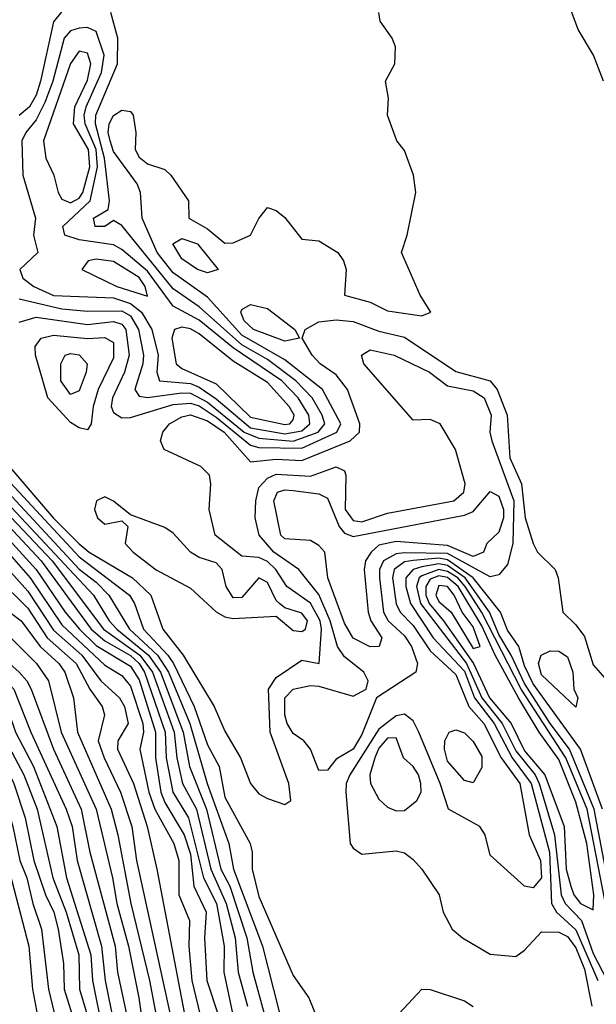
# Model space of a CAD drawing. Header units: metres. Extents: x -51132 to -49532, y -231222 to -229437.
# Tile 505 of 656: x -49612 to -49578, y -230209 to -230152. Entities that reach past the tile are written whole.
import ezdxf

# ---------------------------------------------------------------- set-up
doc = ezdxf.new("R2010")
doc.units = ezdxf.units.M
for name, color, linetype in [('CONTOUR_HALF', 8, 'Continuous'), ('CONTOUR_INDEX', 1, 'Continuous'), ('CONTOUR_INTER', 3, 'Continuous')]:
    doc.layers.add(name, color=color, linetype=linetype)

msp = doc.modelspace()

# ---------------------------------------------------------------- linework, layer by layer
at = {"layer": 'CONTOUR_HALF'}
for points, elevation in [([(-49638.875, -230148.259), (-49636.46, -230153.759), (-49634.941, -230156.259), (-49633.857, -230158.759), (-49632.58, -230160.238), (-49632.273, -230160.759), (-49629.981, -230165.759), (-49628.665, -230168.259), (-49625.334, -230173.759), (-49620.738, -230182.259), (-49619.531, -230184.259), (-49617.708, -230186.759), (-49616.58, -230188.7), (-49614.057, -230191.759), (-49611.881, -230196.259), (-49611.22, -230198.259), (-49610.719, -230200.759), (-49610.032, -230202.759), (-49609.555, -230203.759), (-49609.308, -230204.759), (-49608.993, -230206.759), (-49608.951, -230208.259), (-49608.475, -230209.759)], 36.5), ([(-49627.867, -230149.759), (-49625.577, -230155.759), (-49624.745, -230158.759), (-49623.662, -230160.759), (-49622.58, -230162.164), (-49621.178, -230164.759), (-49618.692, -230170.759), (-49616.58, -230172.982), (-49616.08, -230173.69), (-49614.28, -230177.759), (-49613.08, -230179.659), (-49609.651, -230183.259), (-49606.652, -230187.259), (-49604.541, -230188.759), (-49603.791, -230189.759), (-49602.523, -230193.259), (-49602.381, -230194.759), (-49602.046, -230196.259), (-49601.219, -230197.759), (-49600.396, -230201.259), (-49599.496, -230203.259), (-49598.971, -230205.259), (-49598.801, -230207.259), (-49598.254, -230209.259)], 30.5), ([(-49634.991, -230150.259), (-49633.654, -230152.759), (-49632, -230155.259), (-49631.333, -230156.759), (-49630.427, -230158.259), (-49627.951, -230163.259), (-49625.08, -230168.33), (-49622.58, -230172.308), (-49619.08, -230179.298), (-49616.089, -230184.259), (-49614.815, -230185.759), (-49612.677, -230188.759), (-49611.574, -230189.759), (-49611.129, -230190.259), (-49610.882, -230190.759), (-49609.58, -230194.262), (-49607.956, -230197.759), (-49607.457, -230200.259), (-49605.978, -230205.759), (-49605.843, -230207.259), (-49604.771, -230212.259)], 34.5), ([(-49577.462, -230155.259), (-49578.055, -230153.759), (-49578.943, -230152.259), (-49579.58, -230150.573)], 28.5), ([(-49609.08, -230151.211), (-49609.58, -230151.805), (-49610.323, -230155.259), (-49610.58, -230156.08), (-49610.973, -230156.759), (-49611.58, -230157.264)], 27.5), ([(-49639.168, -230151.259), (-49638.325, -230153.259), (-49637.486, -230154.759), (-49636.095, -230156.759), (-49635.745, -230158.259), (-49635.325, -230159.259), (-49633.08, -230162.415), (-49629.839, -230169.259), (-49628.248, -230172.259), (-49626.934, -230174.259), (-49625.64, -230176.759), (-49622.58, -230181.827), (-49620.44, -230185.759), (-49619.223, -230187.259), (-49618.307, -230188.759), (-49615.756, -230192.259), (-49614.58, -230194.605), (-49613.5, -230196.259), (-49611.015, -230205.759), (-49610.793, -230208.259), (-49610.325, -230210.759)], 37.5), ([(-49636.08, -230151.261), (-49634.58, -230154.028), (-49633.08, -230156.099), (-49632.472, -230157.759), (-49631.489, -230159.259), (-49630.128, -230162.259), (-49628.83, -230164.759), (-49625.967, -230169.759), (-49623.177, -230174.259), (-49620.08, -230180.624), (-49618.162, -230183.759), (-49615.692, -230187.259), (-49614.08, -230189.448), (-49612.477, -230191.259), (-49611.799, -230193.259), (-49610.738, -230195.259), (-49609.37, -230198.759), (-49608.819, -230201.759), (-49607.385, -230206.259), (-49607.296, -230207.759), (-49606.695, -230210.759)], 35.5), ([(-49632.81, -230151.259), (-49630.769, -230154.759), (-49630.08, -230156.316), (-49628.788, -230158.259), (-49627.926, -230160.259), (-49625.454, -230164.759), (-49622.08, -230170.396), (-49621.109, -230172.759), (-49620.004, -230174.259), (-49619.285, -230175.759), (-49616.278, -230180.759), (-49613.612, -230184.759), (-49612.58, -230185.899), (-49611.46, -230186.759), (-49610.359, -230188.259), (-49609.266, -230189.259), (-49608.919, -230189.759), (-49608.408, -230191.259), (-49608.17, -230193.259), (-49606.213, -230197.759), (-49605.817, -230199.259), (-49605.064, -230203.259), (-49603.968, -230207.759), (-49603.219, -230211.759)], 33.5), ([(-49611.58, -230167.975), (-49609.08, -230168.551), (-49607.58, -230168.69), (-49605.58, -230168.677), (-49605.08, -230168.969), (-49604.619, -230169.759), (-49604.316, -230171.259), (-49604.359, -230171.759), (-49604.825, -230173.259), (-49604.58, -230173.649), (-49604.08, -230173.733), (-49602.08, -230173.449), (-49601.58, -230173.484), (-49600.58, -230173.998), (-49598.444, -230175.759), (-49597.58, -230176.112), (-49595.58, -230176.287), (-49594.133, -230175.759), (-49593.738, -230175.259), (-49593.886, -230174.759), (-49594.47, -230173.759), (-49595.425, -230172.759), (-49597.08, -230171.514), (-49598.58, -230170.657), (-49601.08, -230168.434), (-49602.58, -230167.397), (-49605.58, -230163.691), (-49606.08, -230163.406), (-49606.576, -230163.759), (-49607.149, -230163.759), (-49607.248, -230163.259), (-49606.379, -230162.759), (-49606.299, -230162.259), (-49606.6, -230159.759), (-49607.122, -230157.759), (-49607.106, -230157.259), (-49605.841, -230154.259), (-49605.817, -230152.759), (-49606.22, -230151.259)], 27.5), ([(-49608.08, -230153.525), (-49608.58, -230154.245), (-49610.151, -230158.759), (-49610.021, -230159.759), (-49609.553, -230160.759), (-49609.301, -230161.759), (-49609.08, -230162.151), (-49608.58, -230162.36), (-49608.08, -230162.104), (-49607.861, -230161.759), (-49607.456, -230160.259), (-49607.523, -230159.259), (-49608.402, -230157.759), (-49608.322, -230156.759), (-49607.58, -230155.21), (-49607.387, -230154.259), (-49607.58, -230153.643), (-49608.08, -230153.525)], 26.5), ([(-49602.613, -230164.759), (-49602.08, -230164.455), (-49601.177, -230164.759), (-49599.968, -230166.259), (-49600.58, -230166.451), (-49601.16, -230166.259), (-49602.08, -230165.636), (-49602.613, -230164.759)], 28.5), ([(-49607.08, -230165.661), (-49607.551, -230165.759), (-49607.91, -230166.259), (-49605.872, -230167.259), (-49604.08, -230167.821), (-49604.222, -230167.259), (-49604.58, -230166.735), (-49606.08, -230165.801), (-49607.08, -230165.661)], 26.5), ([(-49598.631, -230168.759), (-49598.58, -230168.588), (-49598.08, -230168.298), (-49597.08, -230168.536), (-49595.493, -230169.759), (-49595.219, -230170.259), (-49596.08, -230170.445), (-49597.891, -230169.759), (-49598.439, -230169.259), (-49598.631, -230168.759)], 28.5), ([(-49612.588, -230177.259), (-49609.58, -230180.777), (-49608.08, -230182.261), (-49607.491, -230182.759), (-49604.967, -230184.259), (-49603.895, -230185.259), (-49603.195, -230187.259), (-49602.007, -230188.759), (-49600.201, -230191.759), (-49599.58, -230193.211), (-49598.654, -230194.759), (-49598.08, -230196.267), (-49597.58, -230196.859), (-49597.08, -230197.133), (-49596.08, -230197.487), (-49595.712, -230197.259), (-49595.835, -230196.259), (-49596.926, -230193.259), (-49597.026, -230190.759), (-49596.58, -230190.08), (-49595.08, -230189.063), (-49594.074, -230189.259), (-49593.928, -230187.259), (-49594.006, -230186.759), (-49594.58, -230185.734), (-49595.961, -230184.759), (-49596.59, -230183.759), (-49597.08, -230183.311), (-49597.58, -230183.071), (-49598.58, -230182.981), (-49600.128, -230181.759), (-49600.479, -230180.259), (-49600.391, -230178.759), (-49600.477, -230178.259), (-49600.982, -230177.759), (-49603.109, -230176.759), (-49603.332, -230176.259), (-49603.197, -230175.759), (-49602.797, -230175.259), (-49602.08, -230174.858), (-49601.58, -230174.742), (-49600.58, -230175.089), (-49599.611, -230175.759), (-49598.08, -230177.483), (-49596.58, -230177.324), (-49595.08, -230177.413), (-49592.263, -230176.259), (-49591.706, -230175.759), (-49591.697, -230175.259), (-49592.41, -230173.259), (-49593.08, -230172.413), (-49593.999, -230171.759), (-49594.479, -230171.259), (-49595.051, -230170.259), (-49594.891, -230169.759), (-49594.08, -230169.322), (-49593.08, -230169.193), (-49592.08, -230169.293), (-49590.58, -230169.865), (-49589.08, -230170.211), (-49586.08, -230172.217), (-49584.08, -230172.753), (-49583.679, -230173.259), (-49583.089, -230174.759), (-49582.928, -230177.259), (-49582.249, -230178.759), (-49582.043, -230180.759), (-49581.58, -230182.247), (-49581.33, -230182.759), (-49580.301, -230183.759), (-49580.125, -230184.259), (-49579.845, -230186.259), (-49579.08, -230187.001), (-49578.58, -230187.688), (-49578.08, -230189.325), (-49577.265, -230190.259)], 28.5), ([(-49610.284, -230170.259), (-49609.58, -230170.099), (-49607.58, -230170.28), (-49606.58, -230170.229), (-49606.08, -230170.528), (-49606.08, -230171.417), (-49606.958, -230173.259), (-49607.25, -230174.259), (-49607.365, -230175.259), (-49607.58, -230175.613), (-49608.08, -230175.507), (-49608.58, -230175.191), (-49609.912, -230173.759), (-49610.62, -230171.259), (-49610.641, -230170.759), (-49610.284, -230170.259)], 28.5), ([(-49602.08, -230169.635), (-49602.51, -230169.759), (-49602.675, -230170.259), (-49602.405, -230171.759), (-49602.08, -230172.041), (-49600.08, -230172.942), (-49598.08, -230174.884), (-49596.08, -230175.307), (-49595.776, -230175.259), (-49595.58, -230175.035), (-49595.52, -230174.759), (-49595.816, -230174.259), (-49597.08, -230172.85), (-49599.08, -230171.606), (-49601.08, -230170.01), (-49601.58, -230169.713), (-49602.08, -230169.635)], 26.5), ([(-49612.232, -230179.259), (-49608.08, -230183.742), (-49607.08, -230184.498), (-49606.341, -230185.259), (-49605.144, -230187.259), (-49603.498, -230188.759), (-49602.861, -230189.759), (-49601.617, -230192.759), (-49600.595, -230196.259), (-49599.338, -230199.759), (-49599.076, -230201.259), (-49597.37, -230205.759), (-49595.467, -230213.259)], 29.5), ([(-49596.49, -230179.259), (-49596.08, -230179.119), (-49595.58, -230179.157), (-49594.08, -230179.343), (-49593.58, -230179.607), (-49592.908, -230181.259), (-49592.58, -230181.65), (-49592.08, -230181.841), (-49585.58, -230180.607), (-49585.08, -230180.377), (-49584.08, -230179.208), (-49583.58, -230179.484), (-49583.316, -230180.259), (-49583.313, -230180.759), (-49583.58, -230181.585), (-49584.282, -230182.259), (-49584.481, -230182.759), (-49585.08, -230183.016), (-49586.58, -230182.372), (-49589.58, -230182.133), (-49590.58, -230182.341), (-49591.03, -230182.759), (-49591.354, -230183.259), (-49591.433, -230183.759), (-49591.198, -230186.259), (-49591.051, -230186.759), (-49590.405, -230187.759), (-49590.56, -230188.259), (-49591.08, -230188.284), (-49592.08, -230187.777), (-49592.58, -230186.9), (-49593.557, -230184.259), (-49593.742, -230182.759), (-49594.08, -230182.366), (-49594.58, -230182.081), (-49596.08, -230181.971), (-49596.312, -230181.759), (-49596.706, -230179.759), (-49596.49, -230179.259)], 29.5), ([(-49613.798, -230180.259), (-49610.576, -230183.759), (-49608.897, -230186.259), (-49608.054, -230187.259), (-49607.08, -230188.212), (-49605.08, -230189.401), (-49604.58, -230190.205), (-49603.62, -230193.259), (-49603.625, -230194.759), (-49603.303, -230196.759), (-49603.08, -230197.364), (-49601.955, -230199.259), (-49601.58, -230200.374), (-49601.374, -230202.259), (-49600.66, -230203.759), (-49600.769, -230205.259), (-49600.623, -230207.759), (-49599.97, -230209.759)], 31.5), ([(-49613.08, -230182.823), (-49611.08, -230185.035), (-49609.58, -230187.3), (-49607.927, -230188.759), (-49606.817, -230190.259), (-49605.717, -230191.259), (-49605.426, -230191.759), (-49605.221, -230192.759), (-49605.827, -230193.759), (-49605.829, -230194.259), (-49604.903, -230196.259), (-49604.103, -230198.759), (-49603.535, -230201.259), (-49601.64, -230211.259)], 32.5), ([(-49588.58, -230183.239), (-49589.08, -230183.33), (-49589.689, -230183.759), (-49589.793, -230184.259), (-49589.58, -230185.776), (-49589.348, -230186.259), (-49588.58, -230187.03), (-49587.58, -230188.519), (-49586.08, -230189.89), (-49585.333, -230191.759), (-49584.458, -230192.759), (-49583.436, -230194.759), (-49582.355, -230196.259), (-49581.815, -230199.259), (-49581.15, -230200.759), (-49581.081, -230201.759), (-49581.58, -230202.352), (-49582.08, -230202.242), (-49584.08, -230200.449), (-49584.373, -230199.259), (-49584.684, -230198.759), (-49586.517, -230197.759), (-49587.004, -230196.259), (-49588.24, -230193.259), (-49588.58, -230192.592), (-49589.08, -230192.218), (-49589.58, -230192.307), (-49590.58, -230193.084), (-49592.285, -230195.759), (-49592.484, -230196.259), (-49592.511, -230196.759), (-49592.25, -230199.759), (-49592.08, -230200.034), (-49591.58, -230200.379), (-49589.58, -230200.181), (-49589.08, -230200.308), (-49588.58, -230200.697), (-49588.068, -230201.259), (-49587.07, -230202.759), (-49586.82, -230203.759), (-49586.297, -230204.759), (-49585.705, -230205.259), (-49584.08, -230206.221), (-49582.58, -230206.353), (-49582.08, -230205.986), (-49581.08, -230204.905), (-49580.08, -230204.934), (-49579.58, -230205.181), (-49579.08, -230205.847), (-49578.58, -230207.091), (-49578.145, -230209.259)], 28.5), ([(-49577.52, -230197.759), (-49578.814, -230194.259), (-49581.58, -230190.432), (-49582.08, -230189.397), (-49582.419, -230188.259), (-49583.08, -230187.305), (-49583.473, -230186.259), (-49585.08, -230184.259), (-49586.58, -230183.204), (-49587.08, -230183.114), (-49588.58, -230183.239)], 28.5), ([(-49577.252, -230203.759), (-49578.43, -230197.759), (-49579.662, -230194.759), (-49582.283, -230190.759), (-49584.58, -230186.27), (-49585.544, -230184.759), (-49585.982, -230184.259), (-49586.58, -230183.878), (-49587.08, -230183.771), (-49588.08, -230184.14)], 27.5), ([(-49588.08, -230184.14), (-49588.231, -230184.259), (-49588.382, -230184.759), (-49588.153, -230185.759), (-49585.466, -230189.259), (-49584.563, -230191.259), (-49583.38, -230192.759), (-49582.58, -230194.346), (-49581.465, -230195.759), (-49581.216, -230196.259), (-49580.322, -230199.259), (-49579.936, -230202.759), (-49579.715, -230203.259), (-49578.761, -230204.259), (-49578.08, -230206.181), (-49577.253, -230207.759)], 27.5), ([(-49587.08, -230184.698), (-49587.265, -230185.259), (-49587.08, -230185.64), (-49586.365, -230186.259), (-49585.08, -230188.37), (-49584.66, -230188.259), (-49585.08, -230187.11), (-49585.711, -230186.259), (-49586.186, -230185.259), (-49586.58, -230184.754), (-49587.08, -230184.698)], 26.5)]:
    msp.add_lwpolyline(points, dxfattribs=dict(at, elevation=elevation))
at = {"layer": 'CONTOUR_INDEX'}
for points, elevation in [([(-49635.58, -230150.664), (-49634.167, -230153.259), (-49632.413, -230155.759), (-49631.886, -230157.259), (-49630.965, -230158.759), (-49628.58, -230163.681), (-49625.393, -230169.259), (-49622.559, -230173.759), (-49619.58, -230180.053), (-49617.08, -230184.17), (-49613.58, -230188.928), (-49611.89, -230190.759), (-49610.892, -230193.259), (-49608.834, -230197.759), (-49608.478, -230198.759), (-49608.19, -230200.759), (-49606.77, -230205.759), (-49606.555, -230207.759), (-49606.044, -230210.259)], 35), ([(-49612.58, -230179.539), (-49607.233, -230185.259), (-49606.328, -230186.759), (-49605.878, -230187.259), (-49604.026, -230188.759), (-49603.335, -230189.759), (-49601.997, -230193.259), (-49601.631, -230195.259), (-49600.651, -230197.759), (-49599.814, -230201.259), (-49599.272, -230202.259), (-49598.285, -230205.259), (-49597.933, -230207.259), (-49597.256, -230209.759)], 30)]:
    msp.add_lwpolyline(points, dxfattribs=dict(at, elevation=elevation))
at = {"layer": 'CONTOUR_INTER'}
for points, elevation in [([(-49635.841, -230146.759), (-49633.107, -230152.259), (-49631.552, -230154.759), (-49630.596, -230156.759), (-49629.332, -230158.759), (-49628.679, -230160.259), (-49625.08, -230166.864), (-49622.391, -230171.259), (-49621.433, -230173.259), (-49620.766, -230174.259), (-49619.839, -230176.259), (-49618.428, -230178.759), (-49615.026, -230184.259), (-49613.72, -230185.759), (-49613.08, -230186.76), (-49610.566, -230189.259), (-49609.856, -230190.259), (-49609.124, -230193.259), (-49607.087, -230197.759), (-49606.128, -230201.759), (-49605.881, -230203.259), (-49605.192, -230205.759), (-49604.592, -230208.759), (-49603.813, -230214.259)], 34), ([(-49638.269, -230148.259), (-49635.326, -230154.259), (-49634.069, -230156.259), (-49633.115, -230158.259), (-49631.671, -230160.259), (-49630.856, -230162.259), (-49629.396, -230165.259), (-49627.454, -230168.759), (-49624.393, -230173.759), (-49620.485, -230181.259), (-49618.992, -230183.759), (-49617.175, -230186.259), (-49616.253, -230187.759), (-49613.404, -230191.259), (-49612.351, -230193.759), (-49611.302, -230195.759), (-49610.53, -230197.759), (-49609.607, -230201.759), (-49608.839, -230203.759), (-49608.1, -230206.259), (-49608.053, -230208.259), (-49607.612, -230209.759)], 36), ([(-49638.856, -230150.259), (-49637.57, -230153.259), (-49635.671, -230156.259), (-49634.58, -230159.112), (-49633.58, -230160.285), (-49632.66, -230161.759), (-49629.259, -230168.759), (-49626.277, -230173.759), (-49624.975, -230176.259), (-49622.08, -230181.162), (-49621.08, -230183.172), (-49619.58, -230185.622), (-49618.304, -230187.259), (-49617.436, -230188.759), (-49614.758, -230192.259), (-49612.676, -230196.259), (-49611.94, -230198.759), (-49611.545, -230200.759), (-49611.123, -230201.759), (-49610.779, -230203.259), (-49610.268, -230204.759), (-49609.866, -230208.259), (-49609.15, -230211.259)], 37), ([(-49631.922, -230151.259), (-49630.707, -230153.259), (-49629.538, -230155.759), (-49628.08, -230158.076), (-49627.194, -230160.259), (-49624.58, -230164.909), (-49622.08, -230168.965), (-49620.58, -230172.637), (-49619.24, -230174.259), (-49618.453, -230175.759), (-49613.58, -230183.381), (-49612.878, -230184.259), (-49611.08, -230186.029), (-49609.941, -230187.759), (-49608.244, -230189.259), (-49607.445, -230190.759), (-49606.739, -230191.759), (-49606.594, -230192.259), (-49606.969, -230193.759), (-49606.625, -230194.759), (-49605.653, -230196.759), (-49604.999, -230198.759), (-49604.733, -230200.759), (-49602.436, -230211.259)], 33), ([(-49611.58, -230169.333), (-49610.58, -230169.049), (-49607.58, -230169.476), (-49606.08, -230169.295), (-49605.58, -230169.459), (-49605.351, -230169.759), (-49605.157, -230171.259), (-49605.426, -230172.259), (-49606.126, -230173.759), (-49606.205, -230174.259), (-49606.08, -230174.609), (-49605.58, -230174.924), (-49605.08, -230174.893), (-49602.58, -230174.143), (-49601.58, -230174.058), (-49601.08, -230174.225), (-49600.08, -230174.871), (-49598.08, -230176.511), (-49597.58, -230176.65), (-49595.08, -230176.684), (-49593.031, -230175.759), (-49592.808, -230175.259), (-49593.88, -230173.259), (-49596.08, -230171.526), (-49598.58, -230170.09), (-49600.58, -230167.871), (-49602.58, -230166.452), (-49603.523, -230165.259), (-49604.396, -230163.259), (-49604.503, -230161.759), (-49604.692, -230161.259), (-49606.08, -230159.369), (-49606.271, -230158.759), (-49606.39, -230158.259), (-49606.326, -230157.759), (-49606.08, -230157.265), (-49605.58, -230156.964), (-49605.08, -230157.041), (-49604.922, -230157.259), (-49604.766, -230158.259), (-49604.801, -230159.259), (-49604.58, -230159.696), (-49604.08, -230160.1), (-49603.08, -230160.431), (-49602.716, -230160.759), (-49601.696, -230162.259), (-49601.673, -230163.259), (-49600.58, -230163.883), (-49599.58, -230164.724), (-49599.08, -230164.696), (-49598.08, -230164.26), (-49597.58, -230163.289), (-49597.08, -230162.633), (-49596.58, -230162.819), (-49596.08, -230163.226), (-49595.08, -230164.485), (-49594.08, -230164.58), (-49592.981, -230165.259), (-49592.644, -230165.759), (-49592.492, -230166.259), (-49592.58, -230167.765), (-49591.08, -230168.16), (-49590.08, -230168.675), (-49588.08, -230168.958), (-49587.553, -230168.759), (-49588.163, -230167.759), (-49589.268, -230165.259), (-49588.932, -230164.259), (-49588.415, -230161.759), (-49588.553, -230160.759), (-49589.08, -230159.306), (-49589.525, -230158.759), (-49590.069, -230157.259), (-49590.016, -230156.259), (-49590.195, -230155.259), (-49589.653, -230154.259), (-49589.616, -230153.259), (-49589.813, -230152.759), (-49590.508, -230151.759), (-49590.585, -230151.259)], 28), ([(-49608.08, -230152.174), (-49608.58, -230152.329), (-49608.949, -230152.759), (-49609.605, -230155.259), (-49610.08, -230156.516), (-49610.58, -230157.528), (-49611.19, -230158.259), (-49611.42, -230158.759), (-49611.362, -230160.759), (-49610.624, -230163.259), (-49610.74, -230164.259), (-49610.492, -230165.259), (-49611.53, -230166.259), (-49611.358, -230166.759), (-49610.723, -230167.259), (-49609.58, -230167.782), (-49606.08, -230167.918), (-49605.08, -230168.237), (-49604.435, -230168.759), (-49603.842, -230169.759), (-49603.464, -230171.259), (-49603.545, -230172.259), (-49603.388, -230172.759), (-49601.58, -230172.915), (-49601.08, -230173.123), (-49600.08, -230173.81), (-49598.08, -230175.505), (-49596.08, -230175.86), (-49595.08, -230175.675), (-49594.608, -230175.259), (-49594.661, -230174.759), (-49595.29, -230173.759), (-49596.251, -230172.759), (-49599.08, -230170.823), (-49601.08, -230169.208), (-49602.58, -230168.396), (-49604.08, -230166.362), (-49605.58, -230165.089), (-49606.08, -230164.825), (-49608.08, -230164.519), (-49608.919, -230164.259), (-49609.027, -230163.759), (-49607.442, -230162.259), (-49607.012, -230160.259), (-49607.086, -230159.259), (-49607.734, -230157.759), (-49607.785, -230157.259), (-49607.671, -230156.759), (-49606.765, -230154.759), (-49606.611, -230153.759), (-49607.08, -230152.371), (-49607.58, -230152.143), (-49608.08, -230152.174)], 27), ([(-49608.893, -230171.259), (-49608.58, -230171.159), (-49608.08, -230171.236), (-49607.614, -230171.759), (-49607.667, -230172.259), (-49608.08, -230173.349), (-49608.58, -230173.558), (-49609.136, -230172.759), (-49609.149, -230171.759), (-49608.893, -230171.259)], 29), ([(-49591.601, -230171.259), (-49591.08, -230170.939), (-49589.68, -230171.259), (-49587.633, -230172.259), (-49586.58, -230173.049), (-49585.08, -230173.339), (-49584.428, -230173.759), (-49584.026, -230174.759), (-49584.105, -230175.759), (-49583.98, -230176.259), (-49582.696, -230179.759), (-49582.766, -230182.259), (-49583.08, -230183.473), (-49583.58, -230184.084), (-49584.08, -230184.191), (-49586.58, -230182.84), (-49589.08, -230182.796), (-49589.58, -230182.858), (-49590.305, -230183.259), (-49590.539, -230183.759), (-49590.55, -230184.259), (-49590.313, -230186.259), (-49590.048, -230186.759), (-49589.08, -230187.63), (-49588.669, -230188.259), (-49588.321, -230189.259), (-49588.42, -230189.759), (-49590.714, -230191.259), (-49591.58, -230193.399), (-49592.08, -230194.247), (-49593.08, -230194.829), (-49593.58, -230195.484), (-49594.08, -230195.494), (-49594.576, -230194.259), (-49594.964, -230193.759), (-49595.58, -230193.338), (-49595.932, -230192.759), (-49596.074, -230192.259), (-49596.069, -230191.259), (-49595.58, -230190.75), (-49594.58, -230190.533), (-49594.08, -230190.572), (-49592.08, -230191.154), (-49591.331, -230190.759), (-49591.214, -230190.259), (-49591.455, -230189.759), (-49592.58, -230188.863), (-49592.987, -230188.259), (-49593.418, -230186.759), (-49594.08, -230185.236), (-49595.254, -230183.759), (-49596.722, -230182.759), (-49597.574, -230181.759), (-49597.811, -230180.759), (-49597.764, -230179.759), (-49597.58, -230178.988), (-49597.08, -230178.431), (-49596.58, -230178.21), (-49594.58, -230178.313), (-49593.08, -230177.773), (-49592.58, -230178.012), (-49592.514, -230178.259), (-49592.544, -230180.259), (-49592.08, -230180.902), (-49591.58, -230180.985), (-49590.08, -230180.48), (-49586.207, -230179.759), (-49585.62, -230179.259), (-49585.547, -230178.759), (-49586.103, -230176.759), (-49587.007, -230175.259), (-49587.58, -230175.016), (-49588.58, -230175.053), (-49591.453, -230171.759), (-49591.601, -230171.259)], 29), ([(-49612.58, -230178.169), (-49608.08, -230183.032), (-49605.142, -230185.259), (-49604.844, -230185.759), (-49604.313, -230187.259), (-49602.89, -230188.759), (-49602.575, -230189.259), (-49601.36, -230191.759), (-49600.58, -230194.008), (-49599.898, -230195.259), (-49599.58, -230197.059), (-49598.097, -230199.759), (-49597.979, -230200.259), (-49597.986, -230201.259), (-49597.58, -230202.844), (-49595.58, -230207.463), (-49594.664, -230208.759), (-49594.08, -230210.208)], 29), ([(-49613.58, -230179.769), (-49610.299, -230183.259), (-49607.379, -230187.259), (-49606.58, -230187.932), (-49605.08, -230188.796), (-49604.568, -230189.259), (-49604.261, -230189.759), (-49603.053, -230193.259), (-49602.995, -230194.759), (-49602.599, -230196.759), (-49601.697, -230198.259), (-49600.817, -230201.759), (-49600.065, -230203.259), (-49599.614, -230205.759), (-49599.637, -230207.259), (-49599.1, -230209.759)], 31), ([(-49606.58, -230179.532), (-49607.062, -230179.759), (-49607.189, -230180.259), (-49606.999, -230180.759), (-49606.58, -230181.12), (-49605.58, -230180.932), (-49605.237, -230181.259), (-49605.39, -230182.259), (-49604.925, -230182.759), (-49603.58, -230183.791), (-49601.58, -230184.866), (-49600.08, -230186.233), (-49599.58, -230186.537), (-49599.08, -230186.622), (-49596.58, -230186.483), (-49595.58, -230187.319), (-49595.08, -230187.396), (-49594.867, -230187.259), (-49594.74, -230186.759), (-49595.08, -230186.325), (-49596.08, -230186.006), (-49596.378, -230185.759), (-49596.58, -230185.568), (-49597.08, -230184.519), (-49597.58, -230184.249), (-49598.58, -230185.409), (-49599.08, -230185.427), (-49599.503, -230184.759), (-49599.721, -230183.759), (-49600.08, -230183.386), (-49601.08, -230183.062), (-49601.58, -230182.762), (-49602.58, -230181.644), (-49603.08, -230181.32), (-49605.08, -230180.587), (-49606.08, -230179.78), (-49606.58, -230179.532)], 28), ([(-49614.08, -230180.672), (-49610.931, -230184.259), (-49609.08, -230186.991), (-49606.58, -230189.345), (-49605.58, -230189.951), (-49605.08, -230190.572), (-49604.367, -230192.759), (-49604.326, -230193.259), (-49604.538, -230194.259), (-49604.013, -230196.759), (-49603.659, -230197.759), (-49602.559, -230199.759), (-49602.257, -230200.759), (-49602.248, -230202.759), (-49601.639, -230204.259), (-49601.671, -230205.759), (-49601.495, -230207.759), (-49600.897, -230210.259)], 32), ([(-49588.08, -230183.617), (-49588.58, -230183.774), (-49589, -230184.259), (-49589.01, -230184.759), (-49588.744, -230185.759), (-49587.407, -230187.759), (-49585.58, -230189.71), (-49584.998, -230191.259), (-49583.859, -230192.759), (-49582.808, -230194.759), (-49581.691, -230196.259), (-49580.63, -230200.259), (-49580.501, -230203.259), (-49580.207, -230203.759), (-49579.08, -230204.791), (-49577.81, -230207.759)], 28), ([(-49576.965, -230203.259), (-49578.01, -230197.759), (-49579.45, -230194.259), (-49580.58, -230192.763), (-49582.08, -230190.414), (-49582.856, -230188.759), (-49583.58, -230187.569), (-49584.125, -230186.259), (-49585.543, -230184.259), (-49586.58, -230183.539), (-49587.08, -230183.447), (-49588.08, -230183.617)], 28), ([(-49587.08, -230184.141), (-49587.58, -230184.327), (-49587.848, -230184.759), (-49587.842, -230185.259), (-49587.653, -230185.759), (-49586.8, -230186.759), (-49585.049, -230189.259), (-49584.115, -230191.259), (-49582.86, -230192.759), (-49582.08, -230194.36), (-49580.901, -230195.759), (-49579.764, -230198.759), (-49579.648, -230201.259), (-49579.383, -230202.259), (-49579.196, -230202.759), (-49578.815, -230203.259), (-49578.08, -230203.637), (-49578.032, -230202.759), (-49578.436, -230199.759), (-49579.08, -230197.339), (-49580.08, -230194.852), (-49581.223, -230193.259), (-49582.431, -230191.259), (-49583.8, -230188.759), (-49584.58, -230187.052), (-49585.962, -230184.759), (-49586.58, -230184.234), (-49587.08, -230184.141)], 27), ([(-49581.099, -230188.759), (-49580.58, -230188.52), (-49580.08, -230188.533), (-49579.58, -230188.864), (-49579.264, -230189.759), (-49579.2, -230190.759), (-49578.962, -230191.259), (-49579.08, -230191.811), (-49581.08, -230189.917), (-49581.256, -230189.259), (-49581.099, -230188.759)], 29), ([(-49586.483, -230193.259), (-49586.08, -230193.121), (-49585.58, -230193.295), (-49585.08, -230193.816), (-49584.58, -230194.686), (-49584.58, -230195.319), (-49585.08, -230196.214), (-49585.58, -230196.088), (-49586.58, -230194.953), (-49586.756, -230194.259), (-49586.722, -230193.759), (-49586.483, -230193.259)], 29), ([(-49590.08, -230193.614), (-49590.58, -230194.19), (-49590.816, -230194.759), (-49591.113, -230195.759), (-49591.064, -230196.259), (-49590.58, -230197.167), (-49590.08, -230197.646), (-49589.58, -230197.851), (-49589.08, -230197.837), (-49588.372, -230197.259), (-49588.108, -230196.759), (-49588.128, -230196.259), (-49588.263, -230195.759), (-49588.578, -230195.259), (-49589.147, -230194.759), (-49589.58, -230193.6), (-49590.08, -230193.614)], 28), ([(-49589.934, -230210.259), (-49588.08, -230208.27), (-49587.58, -230208.28), (-49585.58, -230208.934), (-49585.08, -230209.268)], 29)]:
    msp.add_lwpolyline(points, dxfattribs=dict(at, elevation=elevation))

doc.saveas('drawing.dxf')
